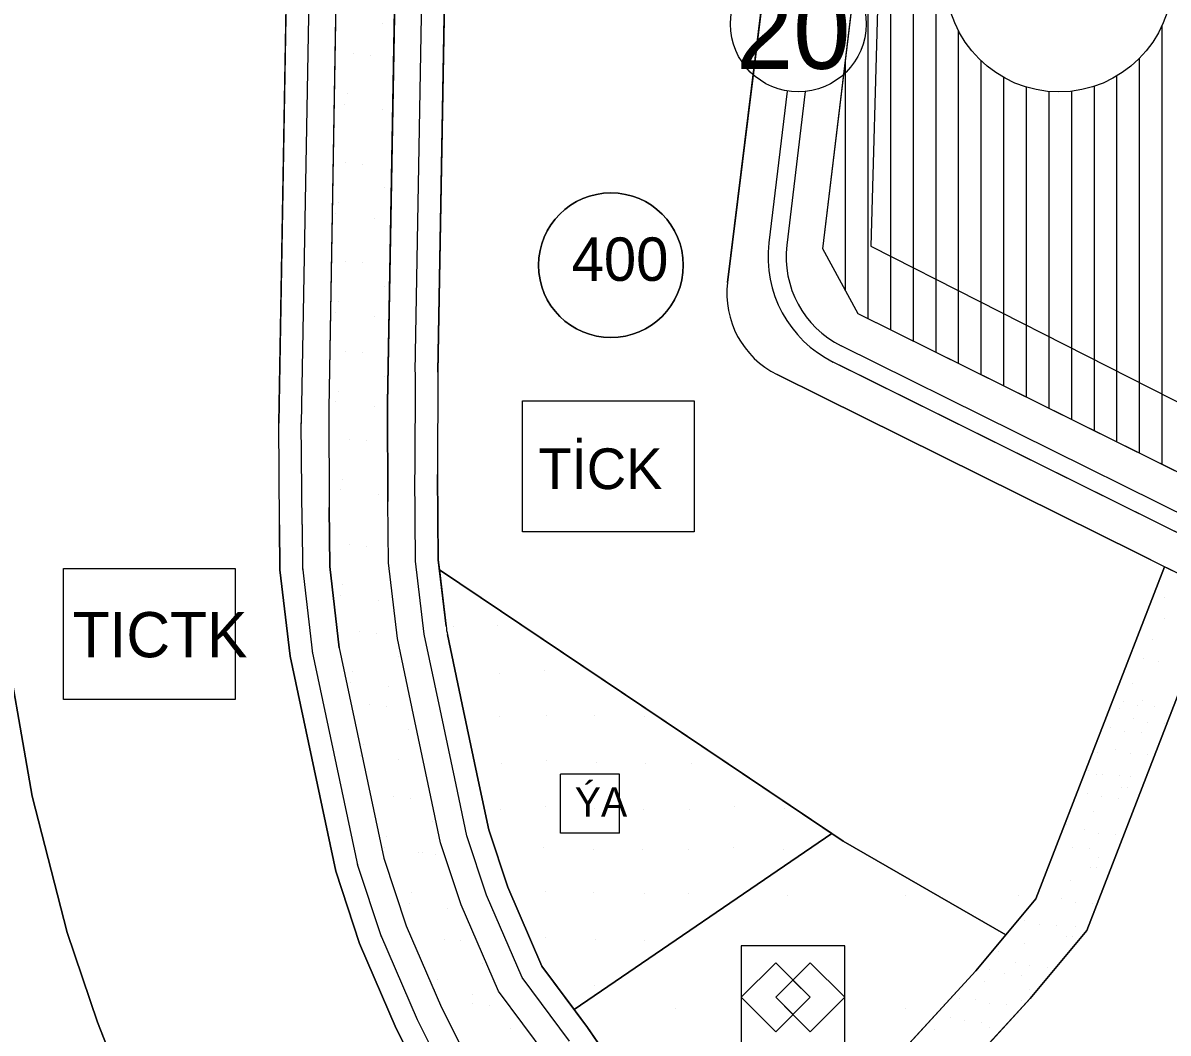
# Model space of a CAD drawing. Extents: x 419109 to 421295, y 4452223 to 4457798.
# Drawn here: x 420098 to 420351.1, y 4452484.4 to 4452707.6 of the extents above; entities that cross this region are included whole.
import ezdxf

# ---------------------------------------------------------------- set-up
doc = ezdxf.new("R2010")
doc.units = 0
for name, color, linetype in [('ADA', 7, 'Continuous'), ('ADAKENARI', 7, 'Continuous'), ('Default', 7, 'Continuous'), ('KALDIRIM', 7, 'Continuous'), ('KD_DAIRE', 7, 'Continuous'), ('KD_YGEN', 7, 'Continuous'), ('LJ_SEMBOL', 7, 'Continuous'), ('PL_AYA_PARK_DINLENME', 7, 'Continuous'), ('PL_KON_MEV_450', 7, 'Continuous'), ('PL_SAY_DINI_TESIS', 7, 'Continuous'), ('PL_SOSYAL_TESİS', 7, 'Continuous'), ('PL_TİCK', 7, 'Continuous'), ('PL_TURZM', 7, 'Continuous'), ('SM_DAIRE', 7, 'Continuous'), ('SM_SEMBOL', 7, 'Continuous'), ('SM_TAKS', 7, 'Continuous'), ('SN_KENTSEL_DONUSUM', 7, 'Continuous'), ('TR_DINITESIS', 7, 'Continuous'), ('TR_PARKALANI', 7, 'Continuous'), ('TR_SOSYAL_TESİS', 7, 'Continuous'), ('TR_TİC_TURIZM_K', 7, 'Continuous'), ('TR_TİCK', 7, 'Continuous'), ('TR_YUKSEKYOGUNKONUT', 7, 'Continuous')]:
    doc.layers.add(name, color=color, linetype=linetype)

# ---------------------------------------------------------------- blocks, each defined once
blk = doc.blocks.new('POINT_DISPLAY')
at = {"layer": 'Default'}
blk.add_line((0, 0), (0, 0), dxfattribs=at)

msp = doc.modelspace()

# ---------------------------------------------------------------- linework, layer by layer
at = {"layer": 'ADA'}
for p, q in [((420344.45, 4452590.34), (420367.8, 4452578.76)), ((420350.28, 4452587.45), (420321.86, 4452514.01)), ((420190.03, 4452586.79), (420279.23, 4452526.79)), ((420333.09, 4452507.03), (420361.98, 4452581.65)), ((420219.8, 4452489.6), (420276.74, 4452528.45)), ((420279.23, 4452526.79), (420315.23, 4452506.09)), ((420308.58, 4452498.14), (420321.86, 4452514.01)), ((420333.09, 4452507.03), (420320.59, 4452492)), ((420308.58, 4452498.14), (420264.82, 4452450.42)), ((420276.25, 4452443.66), (420320.59, 4452492))]:
    msp.add_line(p, q, dxfattribs=at)
at = {"layer": 'ADAKENARI'}
for p, q in [((420274.78, 4452657.74), (420288.95, 4452776.01)), ((420268.17, 4452767.26), (420253.7, 4452650.28)), ((420189.7, 4452630.41), (420191.81, 4452749.84)), ((420180.78, 4452748.14), (420178.58, 4452623.54)), ((420167.74, 4452746.48), (420165.55, 4452622.42)), ((420156.65, 4452741.01), (420154.5, 4452619.21)), ((420282.55, 4452643.37), (420274.78, 4452657.74)), ((420361.09, 4452604.42), (420282.55, 4452643.37)), ((420189.7, 4452630.41), (420189.6, 4452607.8)), ((420264.67, 4452629.91), (420274.77, 4452624.89)), ((420178.58, 4452623.54), (420178.65, 4452601.88)), ((420274.77, 4452624.89), (420344.45, 4452590.34)), ((420165.55, 4452622.42), (420165.66, 4452600.54)), ((420154.7, 4452596.71), (420154.5, 4452619.21)), ((420189.77, 4452589), (420189.6, 4452607.8)), ((420165.78, 4452587.49), (420165.66, 4452600.54)), ((420178.77, 4452588.31), (420178.65, 4452601.88)), ((420154.7, 4452596.71), (420154.79, 4452586.79)), ((420167.9, 4452569.48), (420165.78, 4452587.49)), ((420180.74, 4452571.59), (420178.77, 4452588.31)), ((420191.5, 4452574.28), (420189.77, 4452589)), ((420154.79, 4452586.79), (420157.04, 4452567.7)), ((420100.03, 4452536.75), (420093.03, 4452576.93)), ((420195.07, 4452556.99), (420191.8, 4452572.49)), ((420184.31, 4452554.71), (420180.74, 4452571.59)), ((420157.04, 4452567.7), (420167.1, 4452520.12)), ((420167.9, 4452569.48), (420177.73, 4452523)), ((420187.84, 4452538.01), (420184.31, 4452554.71)), ((420198.61, 4452540.28), (420195.07, 4452556.99)), ((420200.93, 4452529.28), (420198.61, 4452540.28)), ((420190.3, 4452526.4), (420187.84, 4452538.01)), ((420107.76, 4452506.59), (420100.03, 4452536.75)), ((420205.13, 4452516.63), (420200.93, 4452529.28)), ((420194.84, 4452512.71), (420190.3, 4452526.4)), ((420177.73, 4452523), (420182.68, 4452508.07)), ((420167.1, 4452520.12), (420172.39, 4452504.15)), ((420212.68, 4452499.15), (420205.13, 4452516.63)), ((420203.09, 4452493.61), (420194.84, 4452512.71)), ((420114.48, 4452486.76), (420107.76, 4452506.59)), ((420182.68, 4452508.07), (420190.47, 4452490.05)), ((420172.39, 4452504.15), (420180.5, 4452485.39)), ((420222.79, 4452485.58), (420212.68, 4452499.15)), ((420213.84, 4452479.19), (420203.09, 4452493.61)), ((420190.47, 4452490.05), (420208.04, 4452455.12)), ((420120.64, 4452471), (420114.48, 4452486.76)), ((420180.5, 4452485.39), (420198.5, 4452449.62)), ((420231.06, 4452473.49), (420222.79, 4452485.58))]:
    msp.add_line(p, q, dxfattribs=at)
for centre, start, end in [((420273.55, 4452647.83), 172.9525, 243.6215), ((420211.36, 4452576.62), 186.7236, 191.9389)]:
    msp.add_arc(centre, 20, start, end, dxfattribs=at)
at = {"layer": 'KALDIRIM'}
for p, q in [((420184.7, 4452630.5), (420186.96, 4452758.35)), ((420161.75, 4452746.64), (420159.49, 4452619.12)), ((420266.87, 4452692.59), (420262.84, 4452659)), ((420270.88, 4452692.47), (420266.81, 4452658.51)), ((420362.19, 4452594.94), (420278.83, 4452636.28)), ((420184.7, 4452630.43), (420184.6, 4452607.82)), ((420360.12, 4452591.51), (420277.07, 4452632.69)), ((420360.12, 4452591.51), (420278.42, 4452632.02)), ((420159.7, 4452596.76), (420159.5, 4452619.25)), ((420184.77, 4452588.69), (420184.6, 4452607.76)), ((420159.7, 4452596.76), (420159.79, 4452586.83)), ((420186.67, 4452572.56), (420184.77, 4452588.69)), ((420159.75, 4452587.38), (420162, 4452568.28)), ((420190.18, 4452555.95), (420186.67, 4452572.56)), ((420161.93, 4452568.73), (420171.99, 4452521.15)), ((420193.71, 4452539.25), (420190.18, 4452555.95)), ((420196.1, 4452527.97), (420193.71, 4452539.25)), ((420200.45, 4452514.85), (420196.1, 4452527.97)), ((420171.84, 4452521.69), (420177.14, 4452505.73)), ((420208.32, 4452496.64), (420200.45, 4452514.85)), ((420176.98, 4452506.14), (420185.09, 4452487.38)), ((420218.78, 4452482.6), (420208.32, 4452496.64)), ((420184.97, 4452487.64), (420202.97, 4452451.87))]:
    msp.add_line(p, q, dxfattribs=at)
for centre, radius, start, end in [((420288.57, 4452655.91), 25.91, 173.1338, 243.6592), ((420288.57, 4452655.91), 21.91, 173.1692, 243.6241), ((420469.12, 4452613.56), 400, 176.3547, 208.3008)]:
    msp.add_arc(centre, radius, start, end, dxfattribs=at)
at = {"layer": 'KD_DAIRE'}
msp.add_circle((420269.34, 4452707.39), 15, dxfattribs=at)
at = {"layer": 'LJ_SEMBOL'}
for p, q in [((420256.73, 4452503.66), (420256.73, 4452480.88)), ((420279.6, 4452503.66), (420256.73, 4452503.66)), ((420279.6, 4452480.88), (420279.6, 4452503.66)), ((420264.35, 4452499.89), (420256.73, 4452492.27)), ((420271.98, 4452492.27), (420264.35, 4452499.89)), ((420271.98, 4452499.89), (420264.35, 4452492.27)), ((420279.6, 4452492.27), (420271.98, 4452499.89)), ((420256.73, 4452492.27), (420264.35, 4452484.65)), ((420264.35, 4452484.65), (420271.98, 4452492.27)), ((420264.35, 4452492.27), (420271.98, 4452484.65)), ((420271.98, 4452484.65), (420279.6, 4452492.27))]:
    msp.add_line(p, q, dxfattribs=at)
for points in [[(420208.38, 4452624.11), (420246.31, 4452624.11), (420246.31, 4452595.17), (420208.38, 4452595.17)], [(420106.93, 4452587.04), (420144.87, 4452587.04), (420144.87, 4452558.1), (420106.93, 4452558.1)], [(420268.16, 4452496.08), (420264.35, 4452492.27), (420268.16, 4452488.46), (420271.98, 4452492.27)]]:
    msp.add_lwpolyline(points, close=True, dxfattribs=at)
at = {"layer": 'PL_AYA_PARK_DINLENME'}
for points in [[(420221.98, 4452467.28), (420213.84, 4452479.19), (420203.09, 4452493.61), (420194.84, 4452512.71), (420190.3, 4452526.4), (420187.84, 4452538.01), (420184.31, 4452554.71), (420180.74, 4452571.59), (420178.77, 4452588.31), (420178.65, 4452601.88), (420178.58, 4452623.54), (420180.78, 4452748.14)], [(420167.74, 4452746.48), (420165.55, 4452622.42), (420165.66, 4452600.54), (420165.78, 4452587.49), (420167.9, 4452569.48), (420177.73, 4452523), (420182.68, 4452508.07), (420190.47, 4452490.05), (420208.04, 4452455.12), (420231.59, 4452419.21), (420246, 4452397.23), (420275.85, 4452353.52), (420315.27, 4452293.39)], [(420264.82, 4452450.42), (420276.25, 4452443.66), (420320.59, 4452492), (420333.09, 4452507.03), (420361.98, 4452581.65), (420350.28, 4452587.45), (420350.28, 4452587.45), (420321.86, 4452514.01), (420315.23, 4452506.09), (420308.58, 4452498.14), (420264.82, 4452450.42)]]:
    msp.add_lwpolyline(points, dxfattribs=at)
at = {"layer": 'PL_KON_MEV_450'}
msp.add_lwpolyline([(420299.79, 4452788.55), (420467.87, 4452834.02), (420464.63, 4452792.44), (420385.14, 4452799.11), (420376.66, 4452726.13), (420364.66, 4452632.46), (420451.75, 4452625.1), (420449.42, 4452575.56), (420449.42, 4452560.62), (420361.09, 4452604.42), (420282.55, 4452643.37), (420274.78, 4452657.74), (420288.95, 4452776.01)], close=True, dxfattribs=at)
at = {"layer": 'PL_SAY_DINI_TESIS'}
for points in [[(420276.74, 4452528.45), (420190.03, 4452586.79), (420191.5, 4452574.28)], [(420191.8, 4452572.49), (420195.07, 4452556.99), (420198.61, 4452540.28), (420200.93, 4452529.28), (420205.13, 4452516.63), (420212.68, 4452499.15), (420219.8, 4452489.6), (420276.74, 4452528.45)]]:
    msp.add_lwpolyline(points, dxfattribs=at)
msp.add_arc((420211.36, 4452576.62), 20, 186.7236, 191.9389, dxfattribs=at)
at = {"layer": 'PL_SOSYAL_TESİS'}
for points in [[(420243.51, 4452463.04), (420259.19, 4452453.75), (420264.82, 4452450.42), (420308.58, 4452498.14), (420315.23, 4452506.09), (420279.23, 4452526.79), (420276.74, 4452528.45), (420219.8, 4452489.6)], [(420219.8, 4452489.6), (420222.79, 4452485.58), (420231.06, 4452473.49)]]:
    msp.add_lwpolyline(points, dxfattribs=at)
at = {"layer": 'PL_TİCK'}
for points in [[(420253.7, 4452650.28), (420268.17, 4452767.26), (420262.23, 4452772.51), (420196.74, 4452756.05), (420191.81, 4452749.84), (420189.7, 4452630.41), (420189.6, 4452607.8), (420189.77, 4452589), (420190.03, 4452586.79), (420276.74, 4452528.45)], [(420276.74, 4452528.45), (420279.23, 4452526.79), (420315.23, 4452506.09), (420321.86, 4452514.01), (420350.28, 4452587.45), (420350.28, 4452587.45), (420344.45, 4452590.34), (420274.77, 4452624.89), (420264.67, 4452629.91)], [(420276.25, 4452443.66), (420281.87, 4452440.33), (420366.31, 4452390.34), (420401.24, 4452456.66), (420419.76, 4452500.1), (420438.38, 4452543.76), (420430.76, 4452547.54), (420412.06, 4452556.81), (420367.8, 4452578.76), (420361.98, 4452581.65), (420333.09, 4452507.03), (420320.59, 4452492), (420276.25, 4452443.66)]]:
    msp.add_lwpolyline(points, dxfattribs=at)
msp.add_arc((420273.55, 4452647.83), 20, 172.9525, 243.6215, dxfattribs=at)
at = {"layer": 'PL_TURZM'}
for points in [[(420225.97, 4452407.72), (420222.39, 4452413.18), (420198.5, 4452449.62), (420180.5, 4452485.39), (420172.39, 4452504.15), (420167.1, 4452520.12), (420157.04, 4452567.7), (420154.79, 4452586.79), (420154.7, 4452596.71), (420154.5, 4452619.21), (420156.65, 4452741.01), (420151.88, 4452744.79), (420100.48, 4452731.87), (420095.3, 4452725.67)], [(420093.03, 4452576.93), (420100.03, 4452536.75), (420107.76, 4452506.59), (420114.48, 4452486.76), (420120.64, 4452471), (420129.77, 4452449.56), (420138.18, 4452433.13), (420173.92, 4452366.16), (420177.01, 4452360.38), (420225.97, 4452407.72)]]:
    msp.add_lwpolyline(points, dxfattribs=at)
at = {"layer": 'SM_DAIRE'}
msp.add_circle((420326.96, 4452717.38), 25, dxfattribs=at)
at = {"layer": 'SM_SEMBOL'}
for points in [[(420229.81, 4452541.57), (420216.81, 4452541.57)], [(420216.81, 4452528.57), (420216.81, 4452541.57)], [(420229.81, 4452528.57), (420229.81, 4452541.57)], [(420229.81, 4452528.57), (420216.81, 4452528.57)]]:
    msp.add_lwpolyline(points, dxfattribs=at)
at = {"layer": 'SM_TAKS'}
msp.add_circle((420227.93, 4452654.08), 15.99, dxfattribs=at)
at = {"layer": 'SN_KENTSEL_DONUSUM'}
for p, q in [((420290.93, 4452862.98), (420285.4, 4452658.29)), ((420285.4, 4452658.29), (420506.7, 4452545.79))]:
    msp.add_line(p, q, dxfattribs=at)
at = {"layer": 'TR_SOSYAL_TESİS'}
for p, q in [((420267.04, 4452514.69), (420267.04, 4452514.69)), ((420293.05, 4452514.84), (420293.05, 4452514.84)), ((420317.92, 4452514.84), (420317.92, 4452514.84)), ((420242.18, 4452489.69), (420242.18, 4452489.69)), ((420267.04, 4452489.69), (420267.04, 4452489.69)), ((420293.05, 4452489.84), (420293.05, 4452489.84))]:
    msp.add_line(p, q, dxfattribs=at)
at = {"layer": 'TR_TİC_TURIZM_K'}
for points in [[(420093.03, 4452576.93), (420100.03, 4452536.75), (420107.76, 4452506.59), (420114.48, 4452486.76), (420120.64, 4452471), (420129.77, 4452449.56), (420138.18, 4452433.13), (420173.92, 4452366.16), (420177.01, 4452360.38), (420225.97, 4452407.72), (420222.39, 4452413.18), (420198.5, 4452449.62), (420180.5, 4452485.39), (420172.39, 4452504.15), (420167.1, 4452520.12), (420157.04, 4452567.7), (420154.79, 4452586.79), (420154.7, 4452596.71), (420154.5, 4452619.21), (420156.65, 4452741.01), (420151.88, 4452744.79), (420100.48, 4452731.87), (420095.3, 4452725.67)], [(420106.93, 4452558.1), (420106.93, 4452587.04), (420144.87, 4452587.04), (420144.87, 4452558.1), (420106.93, 4452558.1)]]:
    msp.add_lwpolyline(points, dxfattribs=at)
at = {"layer": 'TR_TİCK'}
for points in [[(420253.7, 4452650.28), (420268.17, 4452767.26), (420262.23, 4452772.51), (420196.74, 4452756.05), (420191.81, 4452749.84), (420189.7, 4452630.41), (420189.6, 4452607.8), (420189.77, 4452589), (420190.03, 4452586.79), (420276.74, 4452528.45)], [(420276.74, 4452528.45), (420279.23, 4452526.79), (420315.23, 4452506.09), (420321.86, 4452514.01), (420350.28, 4452587.45), (420344.45, 4452590.34), (420274.77, 4452624.89), (420264.67, 4452629.91)], [(420208.38, 4452595.17), (420208.38, 4452624.11), (420246.31, 4452624.11), (420246.31, 4452595.17), (420208.38, 4452595.17)], [(420361.98, 4452581.65), (420333.09, 4452507.03), (420320.59, 4452492), (420276.25, 4452443.66), (420281.87, 4452440.33), (420366.31, 4452390.34), (420401.24, 4452456.66), (420419.76, 4452500.1), (420438.38, 4452543.76), (420430.76, 4452547.54), (420412.06, 4452556.81), (420367.8, 4452578.76), (420361.98, 4452581.65)]]:
    msp.add_lwpolyline(points, dxfattribs=at)
for centre, radius, start, end in [((420227.93, 4452654.08), 15.99, 0, 180), ((420227.93, 4452654.08), 15.99, 180, 0), ((420273.55, 4452647.83), 20, 172.9525, 243.6215)]:
    msp.add_arc(centre, radius, start, end, dxfattribs=at)
at = {"layer": 'TR_YUKSEKYOGUNKONUT'}
for p, q in [((420299.78, 4452634.82), (420299.78, 4452788.54)), ((420294.78, 4452637.3), (420294.78, 4452782.76)), ((420289.78, 4452639.78), (420289.78, 4452776.97)), ((420284.78, 4452642.26), (420284.78, 4452741.22)), ((420349.78, 4452610.03), (420349.78, 4452707.17)), ((420304.78, 4452632.34), (420304.78, 4452705.85)), ((420279.78, 4452648.49), (420279.78, 4452699.48)), ((420309.78, 4452629.86), (420309.78, 4452699.22)), ((420344.78, 4452612.51), (420344.78, 4452699.84)), ((420314.78, 4452627.38), (420314.78, 4452695.55)), ((420339.78, 4452614.99), (420339.78, 4452695.92)), ((420319.78, 4452624.9), (420319.78, 4452693.43)), ((420324.78, 4452622.42), (420324.78, 4452692.48)), ((420329.78, 4452619.94), (420329.78, 4452692.54)), ((420334.78, 4452617.47), (420334.78, 4452693.63))]:
    msp.add_line(p, q, dxfattribs=at)

# ---------------------------------------------------------------- block references
at = {"layer": 'TR_DINITESIS', "xscale": 0.1, "yscale": 0.10000000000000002}
for p in [(420193.2, 4452574.28), (420202.96, 4452574.37), (420203.34, 4452563.95), (420213.29, 4452564.42), (420213.61, 4452554.65), (420224.25, 4452554.53), (420203.28, 4452554.37), (420235.45, 4452554.27), (420213.67, 4452544.51), (420203.72, 4452544.03), (420224.69, 4452544.19), (420235.51, 4452544.03), (420245.65, 4452544.03), (420213.39, 4452534.34), (420255.32, 4452534.34), (420203.44, 4452533.87), (420224.41, 4452534.03), (420235.23, 4452533.87), (420245.37, 4452533.87), (420266.34, 4452534.03), (420213.13, 4452525.32), (420224.15, 4452525.01), (420234.97, 4452524.84), (420245.11, 4452524.84), (420255.06, 4452525.32), (420266.08, 4452525.01), (420213.45, 4452515.55), (420224.09, 4452515.43), (420235.29, 4452515.17), (420245.05, 4452515.27), (420213.51, 4452505.4), (420224.53, 4452505.09), (420235.34, 4452504.93), (420224.25, 4452494.93)]:
    msp.add_blockref('POINT_DISPLAY', p, dxfattribs=at)
at = {"layer": 'TR_PARKALANI', "xscale": 0.1, "yscale": 0.10000000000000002}
for p in [(420177.5, 4452707.57), (420171.11, 4452700.8), (420174.86, 4452700.46), (420179.71, 4452695.33), (420169.61, 4452691.96), (420169.08, 4452689.62), (420177.5, 4452688.57), (420169.2, 4452676.73), (420172.95, 4452676.39), (420177.8, 4452671.26), (420167.7, 4452667.89), (420167.17, 4452665.55), (420175.59, 4452664.51), (420169.2, 4452654.92), (420172.95, 4452654.58), (420177.8, 4452649.45), (420167.7, 4452646.08), (420167.17, 4452643.74), (420175.59, 4452642.69), (420169.2, 4452635.05), (420172.95, 4452634.71), (420177.8, 4452629.58), (420167.7, 4452626.21), (420167.17, 4452623.87), (420175.59, 4452622.82), (420170.17, 4452615.62), (420173.92, 4452615.28), (420178.77, 4452610.15), (420168.67, 4452606.78), (420168.14, 4452604.44), (420176.56, 4452603.4), (420170.17, 4452592.3), (420173.92, 4452591.96), (420178.77, 4452586.83), (420168.67, 4452583.46), (420168.14, 4452581.13), (420176.56, 4452580.08), (420350.3, 4452580.54), (420350.3, 4452575.95), (420172.43, 4452573.12), (420176.18, 4452572.78), (420347.69, 4452571.29), (420181.02, 4452567.65), (420345.71, 4452567.18), (420348.86, 4452566.4), (420170.92, 4452564.28), (420170.39, 4452561.95), (420178.82, 4452560.9), (420343.1, 4452561.69), (420341.12, 4452557.58), (420345.4, 4452557.94), (420174.68, 4452556.95), (420178.43, 4452556.61), (420340.34, 4452556.02), (420344.27, 4452556.8), (420348.02, 4452556.46), (420343.41, 4452553.83), (420346.56, 4452553.04), (420350.32, 4452552.7), (420183.28, 4452551.48), (420338.35, 4452551.91), (420341.51, 4452551.13), (420345.26, 4452550.79), (420173.18, 4452548.11), (420339.52, 4452547.02), (420172.65, 4452545.78), (420181.08, 4452544.73), (420335.38, 4452546.46), (420342.67, 4452546.23), (420346.43, 4452545.89), (420333.39, 4452542.35), (420335.17, 4452541.45), (420336.55, 4452541.56), (420340.3, 4452541.22), (420342.67, 4452540.97), (420333.19, 4452537.34), (420340.78, 4452538.61), (420342.15, 4452538.63), (420179.95, 4452536.55), (420183.7, 4452536.21), (420336.34, 4452536.55), (420340.09, 4452536.22), (420334.62, 4452533.39), (420188.54, 4452531.08), (420328.7, 4452530.39), (420332.63, 4452529.28), (420178.44, 4452527.71), (420335.79, 4452528.49), (420339.54, 4452528.16), (420177.92, 4452525.37), (420185.47, 4452524.21), (420186.34, 4452524.33), (420326.72, 4452526.28), (420329.87, 4452525.49), (420333.62, 4452525.15), (420189.22, 4452523.87), (420335.79, 4452523.23), (420333.89, 4452520.87), (420335.26, 4452520.89), (420329.4, 4452518.15), (420183.96, 4452515.37), (420327.42, 4452514.05), (420183.44, 4452513.04), (420191.86, 4452511.99), (420321.4, 4452513.28), (420330.57, 4452513.26), (420334.32, 4452512.92), (420319.41, 4452509.17), (420322.57, 4452508.38), (420326.32, 4452508.04), (420330.57, 4452507.99), (420191.04, 4452505.15), (420194.79, 4452504.81), (420319.39, 4452504.17), (420328.67, 4452505.64), (420330.04, 4452505.66), (420313.68, 4452502.42), (420199.64, 4452499.68), (420317.4, 4452500.06), (420320.55, 4452499.28), (420324.31, 4452498.94), (420189.54, 4452496.31), (420311.69, 4452498.31), (420314.84, 4452497.53), (420318.6, 4452497.19), (420189.01, 4452493.97), (420310.41, 4452495.82), (420320.55, 4452494.01), (420197.43, 4452492.93), (420304.91, 4452491.99), (420308.43, 4452491.72), (420318.66, 4452491.66), (420320.03, 4452491.67), (420197.25, 4452490.86), (420201, 4452490.52), (420311.58, 4452490.93), (420315.33, 4452490.59), (420302.93, 4452487.88), (420306.08, 4452487.09), (420309.83, 4452486.76), (420205.84, 4452485.39), (420299.35, 4452485.18), (420311.58, 4452485.66)]:
    msp.add_blockref('POINT_DISPLAY', p, dxfattribs=at)

# ---------------------------------------------------------------- texts
at = {"layer": 'KD_YGEN'}
msp.add_text('20', height=17, dxfattribs=at).set_placement((420255.58, 4452697.49))
at = {"layer": 'LJ_SEMBOL'}
for s, height, p in [('TİCK', 9, (420211.9, 4452604.6)), ('TICTK', 10, (420108.96, 4452567.42))]:
    msp.add_text(s, height=height, dxfattribs=at).set_placement(p)
at = {"layer": 'SM_SEMBOL'}
msp.add_text('ÝA', height=6.5, dxfattribs=at).set_placement((420219.93, 4452532.2))
at = {"layer": 'SM_TAKS'}
msp.add_text('400', height=9.593, dxfattribs=at).set_placement((420219.24, 4452650.63))

doc.saveas('drawing.dxf')
